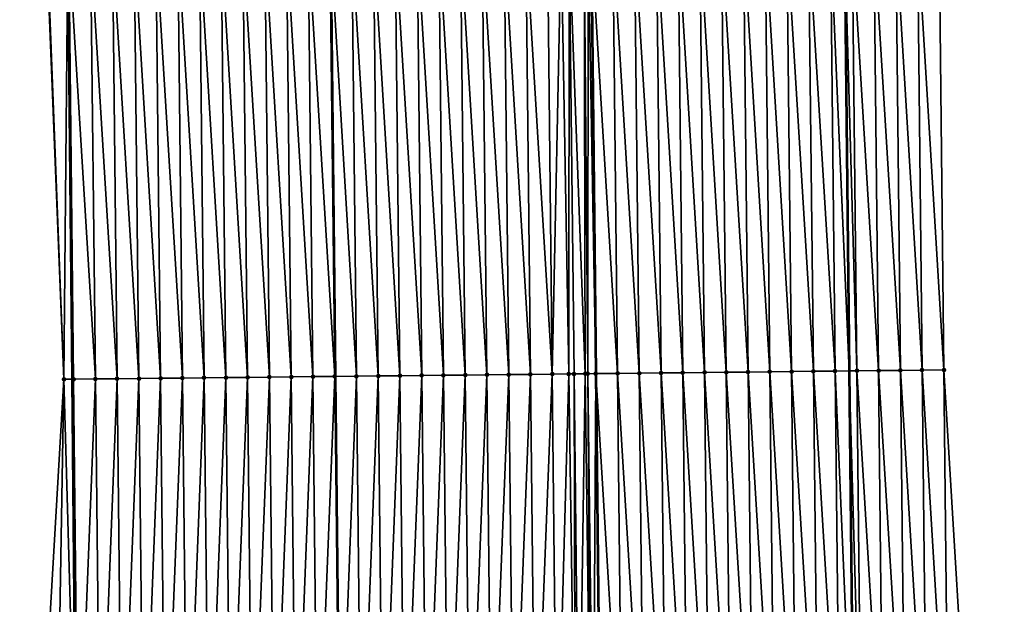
# Model space of a CAD drawing. Header units: feet. Extents: x 2007189 to 2022806, y 818621 to 837694.
# Tile 320 of 656: x 2011353 to 2011398, y 828997 to 829023. Entities that reach past the tile are written whole.
import ezdxf

# ---------------------------------------------------------------- set-up
doc = ezdxf.new("R2010")
doc.units = ezdxf.units.FT
doc.header["$MEASUREMENT"] = 0
for name, color, linetype, lineweight in [('EP_Travel Lane', 172, 'Continuous', 53), ('Road Shots', 141, 'Continuous', 100), ('Road X-Section', 40, 'Continuous', 13), ('STRIPING', 60, 'Continuous', 53)]:
    doc.layers.add(name, color=color, linetype=linetype, lineweight=lineweight)
doc.layers.add('I-77-MM17-21_SB-Surface-Border', color=7, linetype='Continuous')
doc.layers.add('I-77-MM17-21_SB-Surface-TIN', color=7, linetype='Continuous')

msp = doc.modelspace()

# ---------------------------------------------------------------- linework, layer by layer
at = {"layer": 'EP_Travel Lane'}
for points in [[(2011354.749587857, 829086.9643063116, 317.1524679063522), (2011354.979581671, 829066.9660118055, 317.0286059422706), (2011355.209577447, 829046.9675467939, 316.9328874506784), (2011355.439570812, 829026.9692913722, 316.8025781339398), (2011355.633534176, 829006.9840589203, 316.6913245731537), (2011355.821723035, 828986.9853854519, 316.5551894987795), (2011356.009913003, 828966.9865940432, 316.4383833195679), (2011356.19810302, 828946.9877975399, 316.3224105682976), (2011356.386292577, 828926.9890499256, 316.1984395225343), (2011356.574481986, 828906.9903179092, 316.0719165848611), (2011356.762671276, 828886.9915987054, 315.9433314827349), (2011356.950861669, 828866.992762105, 315.8339187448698), (2011357.139050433, 828846.9940987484, 315.696163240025), (2011357.327239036, 828826.995452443, 315.5556009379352), (2011357.535501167, 828806.9998870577, 315.4221144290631), (2011357.747121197, 828787.0012546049, 315.3215290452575), (2011357.958739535, 828767.0027819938, 315.1930798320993), (2011358.170357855, 828747.0043111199, 315.064400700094)], [(2011390.453472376, 829087.367383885, 317.4134179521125), (2011390.680128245, 829067.3691138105, 317.2793139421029), (2011390.906784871, 829047.3707768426, 317.1562340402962), (2011391.133441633, 829027.3724279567, 317.0351307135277), (2011391.349800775, 829007.3655564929, 316.923319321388), (2011391.564203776, 828987.3672429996, 316.7743268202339), (2011391.778608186, 828967.3687981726, 316.6468000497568), (2011391.993014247, 828947.3701992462, 316.5444843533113), (2011392.207420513, 828927.3715812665, 316.4452858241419), (2011392.421824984, 828907.3731306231, 316.3187106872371), (2011392.636227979, 828887.374817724, 316.16957942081), (2011392.85063335, 828867.3762831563, 316.0567344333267), (2011393.065038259, 828847.3777917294, 315.9368314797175), (2011393.279444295, 828827.3791952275, 315.8341295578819), (2011393.491550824, 828807.3787598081, 315.7120444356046), (2011393.703221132, 828787.3802984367, 315.5817507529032), (2011393.914893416, 828767.3816504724, 315.4839442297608), (2011394.126564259, 828747.3831386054, 315.3624302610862)]]:
    msp.add_polyline3d(points, dxfattribs=at)
at = {"layer": 'I-77-MM17-21_SB-Surface-Border', "color": 3, "linetype": 'Continuous', "lineweight": -3}
for points in [[(2011394.807296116, 829087.417564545, 317.2756272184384), (2011395.033951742, 829067.4193215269, 317.1370634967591), (2011396.260541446, 829047.43256161, 316.9737335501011), (2011395.487265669, 829027.4225994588, 316.8988577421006), (2011395.70361275, 829007.4130512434, 316.7896177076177), (2011396.917955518, 828987.4257162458, 316.5984133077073), (2011397.132359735, 828967.4272892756, 316.4679650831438), (2011397.346766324, 828947.4286411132, 316.3737045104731), (2011397.561172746, 828927.4300085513, 316.2768916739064), (2011397.775576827, 828907.431594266, 316.1443683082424), (2011397.989979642, 828887.4332980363, 315.9925016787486), (2011398.204384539, 828867.4348077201, 315.8724170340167), (2011397.418848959, 828847.4254049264, 315.7837516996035), (2011397.633254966, 828827.4268110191, 315.6806286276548), (2011397.845346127, 828807.4256547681, 315.5700746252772), (2011398.05699979, 828787.4271712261, 315.4435976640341), (2011398.268655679, 828767.4284774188, 315.3537378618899), (2011398.480310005, 828747.4299312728, 315.2381459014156)], [(2011356.669635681, 828746.9886572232, 315.024594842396), (2011357.350865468, 828766.9964450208, 315.1763109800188), (2011356.27611999, 828786.9858623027, 315.2909297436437), (2011356.067860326, 828806.9845930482, 315.3806073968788), (2011355.335832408, 828826.9744574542, 315.4975312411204), (2011355.622954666, 828846.9780881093, 315.6563314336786), (2011354.037516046, 828866.9620809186, 315.7434684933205), (2011354.46445267, 828886.9673824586, 315.8741251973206), (2011353.22869674, 828906.9551135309, 315.9629740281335), (2011353.799391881, 828926.9618330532, 316.1137954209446), (2011354.332915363, 828946.96812921, 316.2686811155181), (2011354.131869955, 828966.9667951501, 316.3834662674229), (2011354.097969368, 828986.9671800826, 316.5101890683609), (2011355.257987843, 829006.9800873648, 316.6823774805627), (2011354.461545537, 829026.9583566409, 316.777838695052), (2011353.307004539, 829046.9462924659, 316.8819204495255), (2011354.165455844, 829066.956908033, 317.0082613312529), (2011354.586643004, 829086.9624844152, 317.1483636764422)]]:
    msp.add_polyline3d(points, dxfattribs=at)
at = {"layer": 'I-77-MM17-21_SB-Surface-TIN', "color": 128, "linetype": 'Continuous', "lineweight": -3}
for points in [[(2011376.704721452, 829007.207790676, 317.0468632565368), (2011376.488503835, 829027.2056863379, 317.1603335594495), (2011375.488567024, 829027.194444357, 317.14531035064)], [(2011377.704665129, 829007.2184045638, 317.0642940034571), (2011377.488440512, 829027.2169402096, 317.1733952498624), (2011376.488503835, 829027.2056863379, 317.1603335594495)], [(2011376.704721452, 829007.207790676, 317.0468632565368), (2011377.704665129, 829007.2184045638, 317.0642940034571), (2011376.488503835, 829027.2056863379, 317.1603335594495)], [(2011377.704665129, 829007.2184045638, 317.0642940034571), (2011378.107197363, 829027.2239145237, 317.1797520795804), (2011377.488440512, 829027.2169402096, 317.1733952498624)], [(2011377.704665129, 829007.2184045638, 317.0642940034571), (2011378.461156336, 829007.226446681, 317.0754603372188), (2011378.107197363, 829027.2239145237, 317.1797520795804)], [(2011378.461156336, 829007.226446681, 317.0754603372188), (2011378.48837692, 829027.228217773, 317.1825488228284), (2011378.107197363, 829027.2239145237, 317.1797520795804)], [(2011378.461156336, 829007.226446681, 317.0754603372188), (2011378.704608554, 829007.2290419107, 317.0778867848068), (2011378.48837692, 829027.228217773, 317.1825488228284)], [(2011379.219208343, 829007.2345427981, 317.0805304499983), (2011379.163986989, 829027.2358605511, 317.1849303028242), (2011378.48837692, 829027.228217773, 317.1825488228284)], [(2011378.704608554, 829007.2290419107, 317.0778867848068), (2011379.219208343, 829007.2345427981, 317.0805304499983), (2011378.48837692, 829027.228217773, 317.1825488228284)], [(2011379.334344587, 829007.2357768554, 317.0805834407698), (2011379.357307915, 829027.2380508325, 317.185058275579), (2011379.163986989, 829027.2358605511, 317.1849303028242)], [(2011379.219208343, 829007.2345427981, 317.0805304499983), (2011379.334344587, 829007.2357768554, 317.0805834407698), (2011379.163986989, 829027.2358605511, 317.1849303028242)], [(2011379.334344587, 829007.2357768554, 317.0805834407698), (2011379.704543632, 829007.2397539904, 317.0792398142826), (2011379.357307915, 829027.2380508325, 317.185058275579)], [(2011379.357307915, 829027.2380508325, 317.185058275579), (2011379.704543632, 829007.2397539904, 317.0792398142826), (2011379.48830534, 829027.239536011, 317.1849786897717)], [(2011380.704492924, 829007.2505479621, 317.0672215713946), (2011380.488248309, 829027.2508986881, 317.1801061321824), (2011379.48830534, 829027.239536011, 317.1849786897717)], [(2011380.704492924, 829007.2505479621, 317.0672215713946), (2011379.48830534, 829027.239536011, 317.1849786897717), (2011379.704543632, 829007.2397539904, 317.0792398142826)], [(2011381.704434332, 829007.2613734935, 317.0500268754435), (2011381.488183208, 829027.2623094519, 317.167287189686), (2011380.488248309, 829027.2508986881, 317.1801061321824)], [(2011380.704492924, 829007.2505479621, 317.0672215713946), (2011381.704434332, 829007.2613734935, 317.0500268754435), (2011380.488248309, 829027.2508986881, 317.1801061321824)], [(2011382.704375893, 829007.2721847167, 317.035173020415), (2011382.488117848, 829027.273742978, 317.1507134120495), (2011381.488183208, 829027.2623094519, 317.167287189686)], [(2011381.704434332, 829007.2613734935, 317.0500268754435), (2011382.704375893, 829007.2721847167, 317.035173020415), (2011381.488183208, 829027.2623094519, 317.167287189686)], [(2011383.704317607, 829007.2829817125, 317.0226467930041), (2011383.48805259, 829027.2851675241, 317.1356209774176), (2011382.488117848, 829027.273742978, 317.1507134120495)], [(2011382.704375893, 829007.2721847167, 317.035173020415), (2011383.704317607, 829007.2829817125, 317.0226467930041), (2011382.488117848, 829027.273742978, 317.1507134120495)], [(2011384.704259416, 829007.2937698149, 317.0115755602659), (2011384.487987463, 829027.2965805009, 317.122436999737), (2011383.48805259, 829027.2851675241, 317.1356209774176)], [(2011383.704317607, 829007.2829817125, 317.0226467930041), (2011384.704259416, 829007.2937698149, 317.0115755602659), (2011383.48805259, 829027.2851675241, 317.1356209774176)], [(2011385.7042013, 829007.3045508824, 317.0016552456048), (2011385.487922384, 829027.3079892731, 317.1099465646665), (2011384.487987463, 829027.2965805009, 317.122436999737)], [(2011384.704259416, 829007.2937698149, 317.0115755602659), (2011385.7042013, 829007.3045508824, 317.0016552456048), (2011384.487987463, 829027.2965805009, 317.122436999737)], [(2011386.704143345, 829007.3153169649, 316.9941865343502), (2011386.487857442, 829027.3193859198, 317.0994563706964), (2011385.487922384, 829027.3079892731, 317.1099465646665)], [(2011385.7042013, 829007.3045508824, 317.0016552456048), (2011386.704143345, 829007.3153169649, 316.9941865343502), (2011385.487922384, 829027.3079892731, 317.1099465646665)], [(2011387.704085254, 829007.3260957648, 316.9846371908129), (2011387.487792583, 829027.3307751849, 317.0901838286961), (2011386.487857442, 829027.3193859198, 317.0994563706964)], [(2011386.704143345, 829007.3153169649, 316.9941865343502), (2011387.704085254, 829007.3260957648, 316.9846371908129), (2011386.487857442, 829027.3193859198, 317.0994563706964)], [(2011388.704026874, 829007.3369015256, 316.970676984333), (2011388.487727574, 829027.342177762, 317.0787153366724), (2011387.487792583, 829027.3307751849, 317.0901838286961)], [(2011387.704085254, 829007.3260957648, 316.9846371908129), (2011388.704026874, 829007.3369015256, 316.970676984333), (2011387.487792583, 829027.3307751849, 317.0901838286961)], [(2011389.703968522, 829007.3477045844, 316.957158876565), (2011389.487662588, 829027.3535783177, 317.0675802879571), (2011388.487727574, 829027.342177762, 317.0787153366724)], [(2011388.704026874, 829007.3369015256, 316.970676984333), (2011389.703968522, 829007.3477045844, 316.957158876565), (2011388.487727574, 829027.342177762, 317.0787153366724)], [(2011390.703909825, 829007.3585398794, 316.9383667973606), (2011390.487597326, 829027.365003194, 317.0524333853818), (2011389.487662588, 829027.3535783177, 317.0675802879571)], [(2011389.703968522, 829007.3477045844, 316.957158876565), (2011390.703909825, 829007.3585398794, 316.9383667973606), (2011389.487662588, 829027.3535783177, 317.0675802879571)], [(2011390.487597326, 829027.365003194, 317.0524333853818), (2011391.349800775, 829007.3655564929, 316.923319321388), (2011391.133441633, 829027.3724279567, 317.0351307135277)], [(2011390.703909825, 829007.3585398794, 316.9383667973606), (2011391.349800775, 829007.3655564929, 316.923319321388), (2011390.487597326, 829027.365003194, 317.0524333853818)], [(2011391.703850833, 829007.3694027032, 316.9150709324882), (2011391.487531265, 829027.3764986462, 317.0256443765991), (2011391.133441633, 829027.3724279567, 317.0351307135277)], [(2011391.703850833, 829007.3694027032, 316.9150709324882), (2011391.133441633, 829027.3724279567, 317.0351307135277), (2011391.349800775, 829007.3655564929, 316.923319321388)], [(2011392.703791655, 829007.3802828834, 316.8889355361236), (2011392.487465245, 829027.3879904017, 316.9994651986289), (2011391.487531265, 829027.3764986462, 317.0256443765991)], [(2011391.703850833, 829007.3694027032, 316.9150709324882), (2011392.703791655, 829007.3802828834, 316.8889355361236), (2011391.487531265, 829027.3764986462, 317.0256443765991)], [(2011393.703732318, 829007.3911778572, 316.860379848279), (2011393.487398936, 829027.3995076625, 316.969078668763), (2011392.487465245, 829027.3879904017, 316.9994651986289)], [(2011392.703791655, 829007.3802828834, 316.8889355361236), (2011393.703732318, 829007.3911778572, 316.860379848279), (2011392.487465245, 829027.3879904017, 316.9994651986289)], [(2011394.703672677, 829007.4021012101, 316.8271812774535), (2011394.48733242, 829027.4110431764, 316.9356811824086), (2011393.487398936, 829027.3995076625, 316.969078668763)], [(2011393.703732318, 829007.3911778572, 316.860379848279), (2011394.703672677, 829007.4021012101, 316.8271812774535), (2011393.487398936, 829027.3995076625, 316.969078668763)], [(2011395.70361275, 829007.4130512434, 316.7896177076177), (2011395.487265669, 829027.4225994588, 316.8988577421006), (2011394.48733242, 829027.4110431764, 316.9356811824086)], [(2011394.703672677, 829007.4021012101, 316.8271812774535), (2011395.70361275, 829007.4130512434, 316.7896177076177), (2011394.48733242, 829027.4110431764, 316.9356811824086)], [(2011355.257987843, 829006.9800873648, 316.6823774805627), (2011354.489890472, 829026.9586733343, 316.7785911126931), (2011354.461545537, 829026.9583566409, 316.777838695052)], [(2011355.257987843, 829006.9800873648, 316.6823774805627), (2011355.439570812, 829026.9692913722, 316.8025781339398), (2011354.489890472, 829026.9586733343, 316.7785911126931)], [(2011355.257987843, 829006.9800873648, 316.6823774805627), (2011355.633534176, 829006.9840589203, 316.6913245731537), (2011355.439570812, 829026.9692913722, 316.8025781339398)], [(2011355.705905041, 829006.9848242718, 316.6930487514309), (2011355.489827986, 829026.96985328, 316.8038475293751), (2011355.439570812, 829026.9692913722, 316.8025781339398)], [(2011355.705905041, 829006.9848242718, 316.6930487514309), (2011355.439570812, 829026.9692913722, 316.8025781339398), (2011355.633534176, 829006.9840589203, 316.6913245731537)], [(2011356.705848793, 829006.9954311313, 316.7116293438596), (2011356.489765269, 829026.9810535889, 316.8257448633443), (2011355.489827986, 829026.96985328, 316.8038475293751)], [(2011355.705905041, 829006.9848242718, 316.6930487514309), (2011356.705848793, 829006.9954311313, 316.7116293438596), (2011355.489827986, 829026.96985328, 316.8038475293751)], [(2011357.705792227, 829007.0060676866, 316.7253515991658), (2011357.489702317, 829026.9922746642, 316.8442166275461), (2011356.489765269, 829026.9810535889, 316.8257448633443)], [(2011356.705848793, 829006.9954311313, 316.7116293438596), (2011357.705792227, 829007.0060676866, 316.7253515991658), (2011356.489765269, 829026.9810535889, 316.8257448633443)], [(2011358.705735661, 829007.0167041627, 316.7390868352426), (2011358.489639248, 829027.003506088, 316.8609812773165), (2011357.489702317, 829026.9922746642, 316.8442166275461)], [(2011357.705792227, 829007.0060676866, 316.7253515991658), (2011358.705735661, 829007.0167041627, 316.7390868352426), (2011357.489702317, 829026.9922746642, 316.8442166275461)], [(2011359.705679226, 829007.0273285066, 316.7548069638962), (2011359.489576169, 829027.0147383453, 316.8776084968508), (2011358.489639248, 829027.003506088, 316.8609812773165)], [(2011358.705735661, 829007.0167041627, 316.7390868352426), (2011359.705679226, 829007.0273285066, 316.7548069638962), (2011358.489639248, 829027.003506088, 316.8609812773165)], [(2011360.705622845, 829007.0379477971, 316.7713537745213), (2011360.489513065, 829027.0259729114, 316.8938548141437), (2011359.489576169, 829027.0147383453, 316.8776084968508)], [(2011359.705679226, 829007.0273285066, 316.7548069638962), (2011360.705622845, 829007.0379477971, 316.7713537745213), (2011359.489576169, 829027.0147383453, 316.8776084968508)], [(2011361.705566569, 829007.0485572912, 316.7895033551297), (2011361.489449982, 829027.0372054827, 316.9104301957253), (2011360.489513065, 829027.0259729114, 316.8938548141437)], [(2011360.705622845, 829007.0379477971, 316.7713537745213), (2011361.705566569, 829007.0485572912, 316.7895033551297), (2011360.489513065, 829027.0259729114, 316.8938548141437)], [(2011362.705510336, 829007.059162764, 316.8083107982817), (2011362.489386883, 829027.0484395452, 316.9267596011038), (2011361.489449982, 829027.0372054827, 316.9104301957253)], [(2011361.705566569, 829007.0485572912, 316.7895033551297), (2011362.705510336, 829007.059162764, 316.8083107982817), (2011361.489449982, 829027.0372054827, 316.9104301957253)], [(2011363.705454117, 829007.0697669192, 316.8273338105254), (2011363.489323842, 829027.0596684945, 316.9439324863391), (2011362.489386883, 829027.0484395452, 316.9267596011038)], [(2011362.705510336, 829007.059162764, 316.8083107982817), (2011363.705454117, 829007.0697669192, 316.8273338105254), (2011362.489386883, 829027.0484395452, 316.9267596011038)], [(2011364.705397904, 829007.0803705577, 316.8464413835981), (2011364.489260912, 829027.0708876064, 316.9627280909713), (2011363.489323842, 829027.0596684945, 316.9439324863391)], [(2011363.705454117, 829007.0697669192, 316.8273338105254), (2011364.705397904, 829007.0803705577, 316.8464413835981), (2011363.489323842, 829027.0596684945, 316.9439324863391)], [(2011365.70534157, 829007.0909854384, 316.8637096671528), (2011365.489198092, 829027.0820969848, 316.9831293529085), (2011364.489260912, 829027.0708876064, 316.9627280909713)], [(2011364.705397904, 829007.0803705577, 316.8464413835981), (2011365.70534157, 829007.0909854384, 316.8637096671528), (2011364.489260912, 829027.0708876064, 316.9627280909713)], [(2011366.705285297, 829007.1015946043, 316.8819129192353), (2011366.489135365, 829027.0932982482, 317.0048692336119), (2011365.489198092, 829027.0820969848, 316.9831293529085)], [(2011365.70534157, 829007.0909854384, 316.8637096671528), (2011366.705285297, 829007.1015946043, 316.8819129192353), (2011365.489198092, 829027.0820969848, 316.9831293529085)], [(2011367.705228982, 829007.112207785, 316.8994593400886), (2011367.489072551, 829027.1045071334, 317.0253518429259), (2011366.489135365, 829027.0932982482, 317.0048692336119)], [(2011366.705285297, 829007.1015946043, 316.8819129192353), (2011367.705228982, 829007.112207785, 316.8994593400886), (2011366.489135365, 829027.0932982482, 317.0048692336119)], [(2011367.489072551, 829027.1045071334, 317.0253518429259), (2011367.727162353, 829007.1124406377, 316.8998349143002), (2011367.510738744, 829027.1047502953, 317.0257473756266)], [(2011367.705228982, 829007.112207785, 316.8994593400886), (2011367.727162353, 829007.1124406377, 316.8998349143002), (2011367.489072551, 829027.1045071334, 317.0253518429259)], [(2011368.705172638, 829007.1228235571, 316.9165817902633), (2011368.489009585, 829027.115729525, 317.0436064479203), (2011367.510738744, 829027.1047502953, 317.0257473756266)], [(2011368.705172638, 829007.1228235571, 316.9165817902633), (2011367.510738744, 829027.1047502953, 317.0257473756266), (2011367.727162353, 829007.1124406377, 316.8998349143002)], [(2011369.705116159, 829007.133451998, 316.9316316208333), (2011369.488946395, 829027.1269714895, 317.0586323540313), (2011368.489009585, 829027.115729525, 317.0436064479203)], [(2011368.705172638, 829007.1228235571, 316.9165817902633), (2011369.705116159, 829007.133451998, 316.9316316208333), (2011368.489009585, 829027.115729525, 317.0436064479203)], [(2011370.705059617, 829007.144086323, 316.9457187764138), (2011370.488883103, 829027.1382225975, 317.0721499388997), (2011369.488946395, 829027.1269714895, 317.0586323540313)], [(2011369.705116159, 829007.133451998, 316.9316316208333), (2011370.705059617, 829007.144086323, 316.9457187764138), (2011369.488946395, 829027.1269714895, 317.0586323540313)], [(2011371.705003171, 829007.1547115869, 316.9612883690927), (2011371.488819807, 829027.149474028, 317.0856143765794), (2011370.488883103, 829027.1382225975, 317.0721499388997)], [(2011370.705059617, 829007.144086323, 316.9457187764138), (2011371.705003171, 829007.1547115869, 316.9612883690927), (2011370.488883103, 829027.1382225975, 317.0721499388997)], [(2011372.70494682, 829007.1653281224, 316.9782859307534), (2011372.488756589, 829027.1607185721, 317.1002147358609), (2011371.488819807, 829027.149474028, 317.0856143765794)], [(2011371.705003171, 829007.1547115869, 316.9612883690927), (2011372.70494682, 829007.1653281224, 316.9782859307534), (2011371.488819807, 829027.149474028, 317.0856143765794)], [(2011373.704890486, 829007.1759429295, 316.9955662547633), (2011373.488693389, 829027.171961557, 317.1150723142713), (2011372.488756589, 829027.1607185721, 317.1002147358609)], [(2011372.70494682, 829007.1653281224, 316.9782859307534), (2011373.704890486, 829007.1759429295, 316.9955662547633), (2011372.488756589, 829027.1607185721, 317.1002147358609)], [(2011374.704834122, 829007.1865607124, 317.0123597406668), (2011374.488630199, 829027.1832035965, 317.1300858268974), (2011373.488693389, 829027.171961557, 317.1150723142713)], [(2011373.704890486, 829007.1759429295, 316.9955662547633), (2011374.704834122, 829007.1865607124, 317.0123597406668), (2011373.488693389, 829027.171961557, 317.1150723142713)], [(2011375.704777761, 829007.1971780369, 317.0292282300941), (2011375.488567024, 829027.194444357, 317.14531035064), (2011374.488630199, 829027.1832035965, 317.1300858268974)], [(2011374.704834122, 829007.1865607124, 317.0123597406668), (2011375.704777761, 829007.1971780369, 317.0292282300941), (2011374.488630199, 829027.1832035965, 317.1300858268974)], [(2011375.704777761, 829007.1971780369, 317.0292282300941), (2011376.704721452, 829007.207790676, 317.0468632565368), (2011375.488567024, 829027.194444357, 317.14531035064)], [(2011384.918662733, 828987.2954266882, 316.867421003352), (2011384.704259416, 829007.2937698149, 317.0115755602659), (2011383.704317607, 829007.2829817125, 317.0226467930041)], [(2011385.918604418, 828987.3062263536, 316.8544595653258), (2011385.7042013, 829007.3045508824, 317.0016552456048), (2011384.704259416, 829007.2937698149, 317.0115755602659)], [(2011384.918662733, 828987.2954266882, 316.867421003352), (2011385.918604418, 828987.3062263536, 316.8544595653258), (2011384.704259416, 829007.2937698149, 317.0115755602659)], [(2011386.918546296, 828987.3170080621, 316.8444359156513), (2011386.704143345, 829007.3153169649, 316.9941865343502), (2011385.7042013, 829007.3045508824, 317.0016552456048)], [(2011385.918604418, 828987.3062263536, 316.8544595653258), (2011386.918546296, 828987.3170080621, 316.8444359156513), (2011385.7042013, 829007.3045508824, 317.0016552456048)], [(2011387.918488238, 828987.3277837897, 316.8353907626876), (2011387.704085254, 829007.3260957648, 316.9846371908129), (2011386.704143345, 829007.3153169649, 316.9941865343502)], [(2011386.918546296, 828987.3170080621, 316.8444359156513), (2011387.918488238, 828987.3277837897, 316.8353907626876), (2011386.704143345, 829007.3153169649, 316.9941865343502)], [(2011388.918430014, 828987.3385749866, 316.8238147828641), (2011388.704026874, 829007.3369015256, 316.970676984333), (2011387.704085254, 829007.3260957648, 316.9846371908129)], [(2011387.918488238, 828987.3277837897, 316.8353907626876), (2011388.918430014, 828987.3385749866, 316.8238147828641), (2011387.704085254, 829007.3260957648, 316.9846371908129)], [(2011389.918371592, 828987.3493845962, 316.8092264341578), (2011389.703968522, 829007.3477045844, 316.957158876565), (2011388.704026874, 829007.3369015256, 316.970676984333)], [(2011388.918430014, 828987.3385749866, 316.8238147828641), (2011389.918371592, 828987.3493845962, 316.8092264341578), (2011388.704026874, 829007.3369015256, 316.970676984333)], [(2011390.918312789, 828987.3602298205, 316.7888114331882), (2011390.703909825, 829007.3585398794, 316.9383667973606), (2011389.703968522, 829007.3477045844, 316.957158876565)], [(2011389.918371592, 828987.3493845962, 316.8092264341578), (2011390.918312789, 828987.3602298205, 316.7888114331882), (2011389.703968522, 829007.3477045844, 316.957158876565)], [(2011390.703909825, 829007.3585398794, 316.9383667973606), (2011391.564203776, 828987.3672429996, 316.7743268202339), (2011391.349800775, 829007.3655564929, 316.923319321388)], [(2011390.918312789, 828987.3602298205, 316.7888114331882), (2011391.564203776, 828987.3672429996, 316.7743268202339), (2011390.703909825, 829007.3585398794, 316.9383667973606)], [(2011391.918253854, 828987.3710873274, 316.7663869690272), (2011391.703850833, 829007.3694027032, 316.9150709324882), (2011391.349800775, 829007.3655564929, 316.923319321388)], [(2011391.918253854, 828987.3710873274, 316.7663869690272), (2011391.349800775, 829007.3655564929, 316.923319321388), (2011391.564203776, 828987.3672429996, 316.7743268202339)], [(2011392.918194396, 828987.3819935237, 316.7359967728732), (2011392.703791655, 829007.3802828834, 316.8889355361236), (2011391.703850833, 829007.3694027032, 316.9150709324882)], [(2011391.918253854, 828987.3710873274, 316.7663869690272), (2011392.918194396, 828987.3819935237, 316.7359967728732), (2011391.703850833, 829007.3694027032, 316.9150709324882)], [(2011393.91813495, 828987.3928987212, 316.7057700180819), (2011393.703732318, 829007.3911778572, 316.860379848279), (2011392.703791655, 829007.3802828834, 316.8889355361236)], [(2011392.918194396, 828987.3819935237, 316.7359967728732), (2011393.91813495, 828987.3928987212, 316.7057700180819), (2011392.703791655, 829007.3802828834, 316.8889355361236)], [(2011394.918075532, 828987.4038012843, 316.6759742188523), (2011394.703672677, 829007.4021012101, 316.8271812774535), (2011393.703732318, 829007.3911778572, 316.860379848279)], [(2011393.91813495, 828987.3928987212, 316.7057700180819), (2011394.918075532, 828987.4038012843, 316.6759742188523), (2011393.703732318, 829007.3911778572, 316.860379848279)], [(2011395.918015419, 828987.4147687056, 316.6355674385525), (2011395.70361275, 829007.4130512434, 316.7896177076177), (2011394.703672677, 829007.4021012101, 316.8271812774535)], [(2011394.918075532, 828987.4038012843, 316.6759742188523), (2011395.918015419, 828987.4147687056, 316.6355674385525), (2011394.703672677, 829007.4021012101, 316.8271812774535)], [(2011395.918015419, 828987.4147687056, 316.6355674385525), (2011396.917955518, 828987.4257162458, 316.5984133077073), (2011395.70361275, 829007.4130512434, 316.7896177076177)], [(2011354.097969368, 828986.9671800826, 316.5101890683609), (2011354.920364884, 828986.9758484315, 316.5344975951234), (2011355.257987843, 829006.9800873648, 316.6823774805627)], [(2011354.920364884, 828986.9758484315, 316.5344975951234), (2011355.821723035, 828986.9853854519, 316.5551894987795), (2011355.257987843, 829006.9800873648, 316.6823774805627)], [(2011355.257987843, 829006.9800873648, 316.6823774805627), (2011355.821723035, 828986.9853854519, 316.5551894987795), (2011355.633534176, 829006.9840589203, 316.6913245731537)], [(2011355.920308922, 828986.9864285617, 316.5574526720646), (2011355.705905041, 829006.9848242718, 316.6930487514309), (2011355.633534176, 829006.9840589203, 316.6913245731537)], [(2011355.920308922, 828986.9864285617, 316.5574526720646), (2011355.633534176, 829006.9840589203, 316.6913245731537), (2011355.821723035, 828986.9853854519, 316.5551894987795)], [(2011355.920308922, 828986.9864285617, 316.5574526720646), (2011356.705848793, 829006.9954311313, 316.7116293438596), (2011355.705905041, 829006.9848242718, 316.6930487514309)], [(2011355.920308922, 828986.9864285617, 316.5574526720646), (2011356.920252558, 828986.9970462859, 316.5742573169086), (2011356.705848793, 829006.9954311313, 316.7116293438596)], [(2011356.920252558, 828986.9970462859, 316.5742573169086), (2011357.705792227, 829007.0060676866, 316.7253515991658), (2011356.705848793, 829006.9954311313, 316.7116293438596)], [(2011356.920252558, 828986.9970462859, 316.5742573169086), (2011357.920196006, 828987.0076815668, 316.5881896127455), (2011357.705792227, 829007.0060676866, 316.7253515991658)], [(2011357.920196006, 828987.0076815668, 316.5881896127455), (2011358.705735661, 829007.0167041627, 316.7390868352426), (2011357.705792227, 829007.0060676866, 316.7253515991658)], [(2011357.920196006, 828987.0076815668, 316.5881896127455), (2011358.920139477, 828987.018314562, 316.602495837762), (2011358.705735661, 829007.0167041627, 316.7390868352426)], [(2011358.920139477, 828987.018314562, 316.602495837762), (2011359.705679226, 829007.0273285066, 316.7548069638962), (2011358.705735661, 829007.0167041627, 316.7390868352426)], [(2011358.920139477, 828987.018314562, 316.602495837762), (2011359.920082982, 828987.0289444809, 316.6173053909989), (2011359.705679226, 829007.0273285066, 316.7548069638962)], [(2011359.920082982, 828987.0289444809, 316.6173053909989), (2011360.705622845, 829007.0379477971, 316.7713537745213), (2011359.705679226, 829007.0273285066, 316.7548069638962)], [(2011359.920082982, 828987.0289444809, 316.6173053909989), (2011360.920026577, 828987.0395660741, 316.6334770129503), (2011360.705622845, 829007.0379477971, 316.7713537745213)], [(2011360.920026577, 828987.0395660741, 316.6334770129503), (2011361.705566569, 829007.0485572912, 316.7895033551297), (2011360.705622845, 829007.0379477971, 316.7713537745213)], [(2011360.920026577, 828987.0395660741, 316.6334770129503), (2011361.919970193, 828987.0501856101, 316.6499852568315), (2011361.705566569, 829007.0485572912, 316.7895033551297)], [(2011361.919970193, 828987.0501856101, 316.6499852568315), (2011362.705510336, 829007.059162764, 316.8083107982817), (2011361.705566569, 829007.0485572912, 316.7895033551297)], [(2011361.919970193, 828987.0501856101, 316.6499852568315), (2011362.91991382, 828987.0608041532, 316.6666558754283), (2011362.705510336, 829007.059162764, 316.8083107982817)], [(2011362.91991382, 828987.0608041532, 316.6666558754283), (2011363.705454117, 829007.0697669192, 316.8273338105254), (2011362.705510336, 829007.059162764, 316.8083107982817)], [(2011362.91991382, 828987.0608041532, 316.6666558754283), (2011363.919857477, 828987.0714198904, 316.6837856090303), (2011363.705454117, 829007.0697669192, 316.8273338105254)], [(2011363.919857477, 828987.0714198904, 316.6837856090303), (2011364.705397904, 829007.0803705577, 316.8464413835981), (2011363.705454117, 829007.0697669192, 316.8273338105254)], [(2011363.919857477, 828987.0714198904, 316.6837856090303), (2011364.919801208, 828987.0820286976, 316.7020490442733), (2011364.705397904, 829007.0803705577, 316.8464413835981)], [(2011364.919801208, 828987.0820286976, 316.7020490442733), (2011365.70534157, 829007.0909854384, 316.8637096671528), (2011364.705397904, 829007.0803705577, 316.8464413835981)], [(2011364.919801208, 828987.0820286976, 316.7020490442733), (2011365.919745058, 828987.0926264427, 316.7221223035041), (2011365.70534157, 829007.0909854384, 316.8637096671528)], [(2011365.919745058, 828987.0926264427, 316.7221223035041), (2011366.705285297, 829007.1015946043, 316.8819129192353), (2011365.70534157, 829007.0909854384, 316.8637096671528)], [(2011365.919745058, 828987.0926264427, 316.7221223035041), (2011366.919688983, 828987.1032171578, 316.7433457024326), (2011366.705285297, 829007.1015946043, 316.8819129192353)], [(2011366.919688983, 828987.1032171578, 316.7433457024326), (2011367.705228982, 829007.112207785, 316.8994593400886), (2011366.705285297, 829007.1015946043, 316.8819129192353)], [(2011366.919688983, 828987.1032171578, 316.7433457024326), (2011367.919632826, 828987.1138155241, 316.7633173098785), (2011367.705228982, 829007.112207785, 316.8994593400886)], [(2011367.919632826, 828987.1138155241, 316.7633173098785), (2011367.727162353, 829007.1124406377, 316.8998349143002), (2011367.705228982, 829007.112207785, 316.8994593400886)], [(2011368.705172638, 829007.1228235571, 316.9165817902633), (2011367.727162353, 829007.1124406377, 316.8998349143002), (2011367.942141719, 828987.1140544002, 316.7637169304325)], [(2011367.919632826, 828987.1138155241, 316.7633173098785), (2011367.942141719, 828987.1140544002, 316.7637169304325), (2011367.727162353, 829007.1124406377, 316.8998349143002)], [(2011368.919576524, 828987.1244274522, 316.7810702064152), (2011368.705172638, 829007.1228235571, 316.9165817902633), (2011367.942141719, 828987.1140544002, 316.7637169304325)], [(2011368.919576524, 828987.1244274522, 316.7810702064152), (2011369.705116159, 829007.133451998, 316.9316316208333), (2011368.705172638, 829007.1228235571, 316.9165817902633)], [(2011368.919576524, 828987.1244274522, 316.7810702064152), (2011369.919520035, 828987.1350567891, 316.7959749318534), (2011369.705116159, 829007.133451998, 316.9316316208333)], [(2011369.919520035, 828987.1350567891, 316.7959749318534), (2011370.705059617, 829007.144086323, 316.9457187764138), (2011369.705116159, 829007.133451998, 316.9316316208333)], [(2011369.919520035, 828987.1350567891, 316.7959749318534), (2011370.919463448, 828987.1456953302, 316.8093738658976), (2011370.705059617, 829007.144086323, 316.9457187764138)], [(2011370.919463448, 828987.1456953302, 316.8093738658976), (2011371.705003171, 829007.1547115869, 316.9612883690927), (2011370.705059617, 829007.144086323, 316.9457187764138)], [(2011370.919463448, 828987.1456953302, 316.8093738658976), (2011371.919407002, 828987.1563205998, 316.8249440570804), (2011371.705003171, 829007.1547115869, 316.9612883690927)], [(2011371.919407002, 828987.1563205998, 316.8249440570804), (2011372.70494682, 829007.1653281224, 316.9782859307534), (2011371.705003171, 829007.1547115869, 316.9612883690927)], [(2011371.919407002, 828987.1563205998, 316.8249440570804), (2011372.919350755, 828987.1669274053, 316.843535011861), (2011372.70494682, 829007.1653281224, 316.9782859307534)], [(2011372.919350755, 828987.1669274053, 316.843535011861), (2011373.704890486, 829007.1759429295, 316.9955662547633), (2011372.70494682, 829007.1653281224, 316.9782859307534)], [(2011372.919350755, 828987.1669274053, 316.843535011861), (2011373.919294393, 828987.1775449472, 316.8603694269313), (2011373.704890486, 829007.1759429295, 316.9955662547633)], [(2011373.919294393, 828987.1775449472, 316.8603694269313), (2011374.704834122, 829007.1865607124, 317.0123597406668), (2011373.704890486, 829007.1759429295, 316.9955662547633)], [(2011373.919294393, 828987.1775449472, 316.8603694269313), (2011374.919237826, 828987.1881815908, 316.8740787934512), (2011374.704834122, 829007.1865607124, 317.0123597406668)], [(2011374.919237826, 828987.1881815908, 316.8740787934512), (2011375.704777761, 829007.1971780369, 317.0292282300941), (2011374.704834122, 829007.1865607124, 317.0123597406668)], [(2011374.919237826, 828987.1881815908, 316.8740787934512), (2011375.9191813, 828987.1988143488, 316.8884238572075), (2011375.704777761, 829007.1971780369, 317.0292282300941)], [(2011375.9191813, 828987.1988143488, 316.8884238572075), (2011376.704721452, 829007.207790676, 317.0468632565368), (2011375.704777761, 829007.1971780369, 317.0292282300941)], [(2011375.9191813, 828987.1988143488, 316.8884238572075), (2011376.919124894, 828987.2094360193, 316.9045828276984), (2011376.704721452, 829007.207790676, 317.0468632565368)], [(2011376.919124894, 828987.2094360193, 316.9045828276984), (2011377.704665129, 829007.2184045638, 317.0642940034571), (2011376.704721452, 829007.207790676, 317.0468632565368)], [(2011376.919124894, 828987.2094360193, 316.9045828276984), (2011377.919068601, 828987.2200470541, 316.9224818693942), (2011377.704665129, 829007.2184045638, 317.0642940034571)], [(2011377.919068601, 828987.2200470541, 316.9224818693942), (2011378.461156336, 829007.226446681, 317.0754603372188), (2011377.704665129, 829007.2184045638, 317.0642940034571)], [(2011377.919068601, 828987.2200470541, 316.9224818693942), (2011378.752008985, 828987.2288963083, 316.9356906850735), (2011378.461156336, 829007.226446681, 317.0754603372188)], [(2011378.752008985, 828987.2288963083, 316.9356906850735), (2011378.704608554, 829007.2290419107, 317.0778867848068), (2011378.461156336, 829007.226446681, 317.0754603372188)], [(2011378.919012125, 828987.2306751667, 316.9375869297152), (2011379.219208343, 829007.2345427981, 317.0805304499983), (2011378.704608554, 829007.2290419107, 317.0778867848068)], [(2011378.752008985, 828987.2288963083, 316.9356906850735), (2011378.919012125, 828987.2306751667, 316.9375869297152), (2011378.704608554, 829007.2290419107, 317.0778867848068)], [(2011378.919012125, 828987.2306751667, 316.9375869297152), (2011379.472063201, 828987.2365825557, 316.9411698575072), (2011379.219208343, 829007.2345427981, 317.0805304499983)], [(2011379.472063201, 828987.2365825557, 316.9411698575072), (2011379.334344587, 829007.2357768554, 317.0805834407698), (2011379.219208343, 829007.2345427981, 317.0805304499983)], [(2011379.580533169, 828987.2377444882, 316.9413301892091), (2011379.704543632, 829007.2397539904, 317.0792398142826), (2011379.334344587, 829007.2357768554, 317.0805834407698)], [(2011379.472063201, 828987.2365825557, 316.9411698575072), (2011379.580533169, 828987.2377444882, 316.9413301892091), (2011379.334344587, 829007.2357768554, 317.0805834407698)], [(2011379.580533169, 828987.2377444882, 316.9413301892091), (2011379.918947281, 828987.2413800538, 316.9401182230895), (2011379.704543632, 829007.2397539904, 317.0792398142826)], [(2011380.918896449, 828987.2521854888, 316.9262261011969), (2011380.704492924, 829007.2505479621, 317.0672215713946), (2011379.704543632, 829007.2397539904, 317.0792398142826)], [(2011380.918896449, 828987.2521854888, 316.9262261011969), (2011379.704543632, 829007.2397539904, 317.0792398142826), (2011379.918947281, 828987.2413800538, 316.9401182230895)], [(2011381.918837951, 828987.2630022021, 316.9104755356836), (2011381.704434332, 829007.2613734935, 317.0500268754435), (2011380.704492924, 829007.2505479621, 317.0672215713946)], [(2011380.918896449, 828987.2521854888, 316.9262261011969), (2011381.918837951, 828987.2630022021, 316.9104755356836), (2011380.704492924, 829007.2505479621, 317.0672215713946)], [(2011382.918779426, 828987.2738214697, 316.8943071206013), (2011382.704375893, 829007.2721847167, 317.035173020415), (2011381.704434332, 829007.2613734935, 317.0500268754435)], [(2011381.918837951, 828987.2630022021, 316.9104755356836), (2011382.918779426, 828987.2738214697, 316.8943071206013), (2011381.704434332, 829007.2613734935, 317.0500268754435)], [(2011383.918720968, 828987.2846345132, 316.8791570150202), (2011383.704317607, 829007.2829817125, 317.0226467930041), (2011382.704375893, 829007.2721847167, 317.035173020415)], [(2011382.918779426, 828987.2738214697, 316.8943071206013), (2011383.918720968, 828987.2846345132, 316.8791570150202), (2011382.704375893, 829007.2721847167, 317.035173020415)], [(2011383.918720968, 828987.2846345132, 316.8791570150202), (2011384.918662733, 828987.2954266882, 316.867421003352), (2011383.704317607, 829007.2829817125, 317.0226467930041)]]:
    msp.add_3dface(points, dxfattribs=at)
at = {"layer": 'Road Shots', "lineweight": 100}
for p in [(2011384.704259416, 829007.2937698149, 317.0115755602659), (2011385.7042013, 829007.3045508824, 317.0016552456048), (2011386.704143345, 829007.3153169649, 316.9941865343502), (2011387.704085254, 829007.3260957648, 316.9846371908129), (2011388.704026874, 829007.3369015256, 316.970676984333), (2011389.703968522, 829007.3477045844, 316.957158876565), (2011390.703909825, 829007.3585398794, 316.9383667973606), (2011391.703850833, 829007.3694027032, 316.9150709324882), (2011392.703791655, 829007.3802828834, 316.8889355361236), (2011393.703732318, 829007.3911778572, 316.860379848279), (2011394.703672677, 829007.4021012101, 316.8271812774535), (2011395.70361275, 829007.4130512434, 316.7896177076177), (2011355.257987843, 829006.9800873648, 316.6823774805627), (2011355.705905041, 829006.9848242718, 316.6930487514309), (2011356.705848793, 829006.9954311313, 316.7116293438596), (2011357.705792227, 829007.0060676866, 316.7253515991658), (2011358.705735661, 829007.0167041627, 316.7390868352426), (2011359.705679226, 829007.0273285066, 316.7548069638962), (2011360.705622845, 829007.0379477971, 316.7713537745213), (2011361.705566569, 829007.0485572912, 316.7895033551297), (2011362.705510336, 829007.059162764, 316.8083107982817), (2011363.705454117, 829007.0697669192, 316.8273338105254), (2011364.705397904, 829007.0803705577, 316.8464413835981), (2011365.70534157, 829007.0909854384, 316.8637096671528), (2011366.705285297, 829007.1015946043, 316.8819129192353), (2011367.705228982, 829007.112207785, 316.8994593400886), (2011368.705172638, 829007.1228235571, 316.9165817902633), (2011369.705116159, 829007.133451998, 316.9316316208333), (2011370.705059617, 829007.144086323, 316.9457187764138), (2011371.705003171, 829007.1547115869, 316.9612883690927), (2011372.70494682, 829007.1653281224, 316.9782859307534), (2011373.704890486, 829007.1759429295, 316.9955662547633), (2011374.704834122, 829007.1865607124, 317.0123597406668), (2011375.704777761, 829007.1971780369, 317.0292282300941), (2011376.704721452, 829007.207790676, 317.0468632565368), (2011377.704665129, 829007.2184045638, 317.0642940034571), (2011378.461156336, 829007.226446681, 317.0754603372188), (2011378.704608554, 829007.2290419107, 317.0778867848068), (2011379.219208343, 829007.2345427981, 317.0805304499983), (2011379.334344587, 829007.2357768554, 317.0805834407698), (2011379.704551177, 829007.2397540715, 317.0792397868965), (2011380.704492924, 829007.2505479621, 317.0672215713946), (2011381.704434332, 829007.2613734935, 317.0500268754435), (2011382.704375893, 829007.2721847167, 317.035173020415), (2011383.704317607, 829007.2829817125, 317.0226467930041)]:
    msp.add_point(p, dxfattribs=at)
at = {"layer": 'Road X-Section', "extrusion": (-0.01072023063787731, 0.999923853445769, 0.006112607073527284), "elevation": 807383.5975570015, "flags": 128}
msp.add_lwpolyline([(-2020167.434514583, -4618.515355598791), (-2020166.434514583, -4618.477791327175), (-2020165.434514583, -4618.444592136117), (-2020164.434514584, -4618.41603591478), (-2020163.434514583, -4618.389900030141), (-2020162.434514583, -4618.366603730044), (-2020161.434514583, -4618.347811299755), (-2020160.434514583, -4618.334292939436), (-2020159.434514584, -4618.320332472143), (-2020158.434514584, -4618.310782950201), (-2020157.434514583, -4618.303314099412), (-2020156.434514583, -4618.293393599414), (-2020155.434514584, -4618.282322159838), (-2020154.434514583, -4618.269795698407), (-2020153.434514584, -4618.25494156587), (-2020152.434514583, -4618.23774654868), (-2020151.434514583, -4618.225728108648), (-2020151.06428663, -4618.224384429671), (-2020150.949143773, -4618.224437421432), (-2020150.434514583, -4618.227081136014), (-2020150.191048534, -4618.229507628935), (-2020149.434514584, -4618.240674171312), (-2020148.434514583, -4618.258105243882), (-2020147.434514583, -4618.275740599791), (-2020146.434514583, -4618.292609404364), (-2020145.434514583, -4618.309403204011), (-2020144.434514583, -4618.326683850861), (-2020143.434514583, -4618.343681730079), (-2020142.434514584, -4618.359251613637), (-2020141.434514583, -4618.373339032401), (-2020140.434514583, -4618.388389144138), (-2020139.434514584, -4618.405511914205), (-2020138.434514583, -4618.423058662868), (-2020137.434514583, -4618.441262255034), (-2020136.434514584, -4618.458530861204), (-2020135.434514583, -4618.477638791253), (-2020134.434514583, -4618.496662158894), (-2020133.434514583, -4618.515469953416), (-2020132.434514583, -4618.533619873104), (-2020131.434514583, -4618.550166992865), (-2020130.434514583, -4618.56588741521), (-2020129.434514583, -4618.579622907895), (-2020128.434514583, -4618.593345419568), (-2020127.434514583, -4618.611926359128), (-2020126.986572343, -4618.622597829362)], dxfattribs=at)
at = {"layer": 'STRIPING'}
for points in [[(2011366.834528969, 829087.0999986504, 317.362866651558), (2011367.059931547, 829067.1016428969, 317.2405332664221), (2011367.285335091, 829047.1032014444, 317.1323444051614), (2011367.510738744, 829027.1047502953, 317.0257473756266), (2011367.727162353, 829007.1124406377, 316.8998349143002), (2011367.942141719, 828987.1140544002, 316.7637169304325), (2011368.157121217, 828967.1156559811, 316.6296072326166), (2011368.37210048, 828947.1172794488, 316.4919167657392), (2011368.587081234, 828927.1187642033, 316.3769201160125), (2011368.802060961, 828907.1203443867, 316.2463109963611), (2011369.01704184, 828887.1218175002, 316.1332340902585), (2011369.232021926, 828867.1233643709, 316.0080750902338), (2011369.447002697, 828847.1248475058, 315.8933435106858), (2011369.661983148, 828827.1263604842, 315.7737216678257), (2011369.874091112, 828807.1292256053, 315.6388683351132), (2011370.085727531, 828787.1307326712, 315.5140376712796), (2011370.297365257, 828767.1321161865, 315.410656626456), (2011370.509002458, 828747.1335493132, 315.2986819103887)], [(2011378.808335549, 829087.2345220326, 317.5583193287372), (2011379.034991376, 829067.2362612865, 317.422667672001), (2011379.261648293, 829047.237904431, 317.3028685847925), (2011379.48830534, 829027.239536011, 317.1849786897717), (2011379.704543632, 829007.2397539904, 317.0792398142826), (2011379.918947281, 828987.2413800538, 316.9401182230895), (2011380.13335137, 828967.2429650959, 316.8077047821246), (2011380.347756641, 828947.244439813, 316.6933408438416), (2011380.562162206, 828927.2458872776, 316.5834354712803), (2011380.776566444, 828907.2474583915, 316.4533007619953), (2011380.990969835, 828887.2491085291, 316.310234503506), (2011381.205374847, 828867.2506074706, 316.1919073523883), (2011381.419780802, 828847.2520185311, 316.0879577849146), (2011381.634186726, 828827.2534323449, 315.9835592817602), (2011381.846251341, 828807.2547456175, 315.8452659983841), (2011382.057905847, 828787.256182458, 315.7326580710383), (2011382.269561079, 828767.2575506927, 315.6319851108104), (2011382.481215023, 828747.2590406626, 315.5101395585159)]]:
    msp.add_polyline3d(points, dxfattribs=at)

doc.saveas('drawing.dxf')
